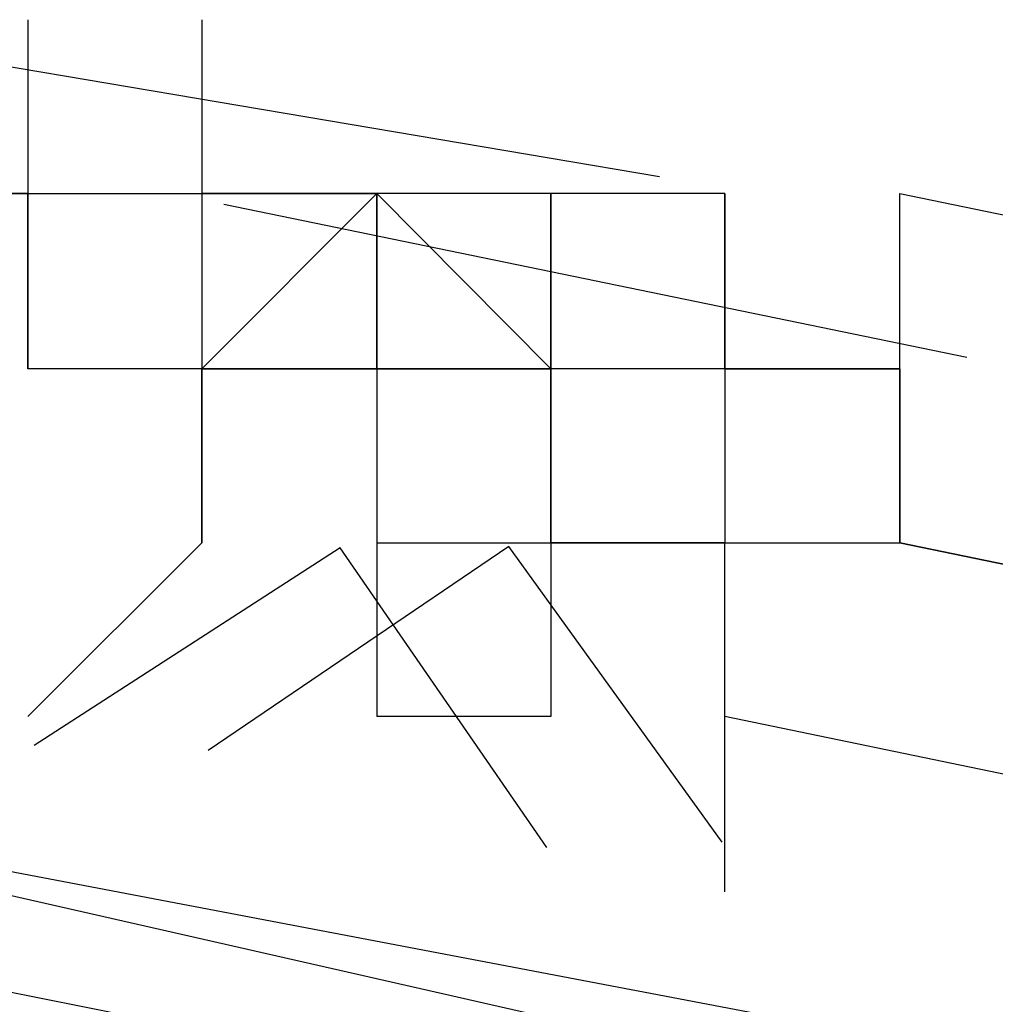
# Model space of a CAD drawing. Header units: feet. Extents: x -79 to 198, y -22 to 181.
# Tile 778 of 982: x 107.6394 to 107.714, y 152.1958 to 152.2711. Entities that reach past the tile are written whole.
import ezdxf

# ---------------------------------------------------------------- set-up
doc = ezdxf.new("R2010")
doc.units = ezdxf.units.FT
doc.layers.add('A-LINEA', color=7, linetype='CONTINUOUS')

msp = doc.modelspace()

# ---------------------------------------------------------------- linework, layer by layer
at = {"layer": 'A-LINEA'}
for p, q in [((107.64, 152.2711), (107.64, 152.2711)), ((107.64, 152.2711), (107.64, 152.2711)), ((107.64, 152.2711), (107.64, 152.2711)), ((107.64, 152.2711), (107.64, 152.2711)), ((107.64, 152.2711), (107.64, 152.2711)), ((107.64, 152.2711), (107.64, 152.2711)), ((107.64, 152.2711), (107.64, 152.2711)), ((107.64, 152.2711), (107.64, 152.2711)), ((107.64, 152.2711), (107.64, 152.2578)), ((107.64, 152.2711), (107.64, 152.2711)), ((107.64, 152.2711), (107.64, 152.2711)), ((107.64, 152.2711), (107.64, 152.2711)), ((107.64, 152.2711), (107.64, 152.2711)), ((107.64, 152.2711), (107.64, 152.2711)), ((107.64, 152.2711), (107.64, 152.2711)), ((107.64, 152.2711), (107.64, 152.2711)), ((107.64, 152.2711), (107.64, 152.2711)), ((107.64, 152.2711), (107.64, 152.2711)), ((107.64, 152.2711), (107.64, 152.2711)), ((107.64, 152.2711), (107.64, 152.2578)), ((107.64, 152.2711), (107.64, 152.2711)), ((107.64, 152.2711), (107.64, 152.2711)), ((107.6533, 152.2711), (107.6533, 152.2578)), ((107.6533, 152.2711), (107.6533, 152.2578)), ((107.6533, 152.2711), (107.6533, 152.2578)), ((107.6533, 152.2711), (107.6533, 152.2578)), ((107.6311, 152.2688), (107.6883, 152.2591)), ((107.6311, 152.2688), (107.6883, 152.2591)), ((107.64, 152.2578), (107.6267, 152.2578)), ((107.64, 152.2578), (107.6267, 152.2578)), ((107.64, 152.2578), (107.6267, 152.2578)), ((107.64, 152.2578), (107.6267, 152.2578)), ((107.64, 152.2578), (107.64, 152.2578)), ((107.64, 152.2578), (107.64, 152.2578)), ((107.64, 152.2578), (107.64, 152.2578)), ((107.64, 152.2578), (107.6533, 152.2578)), ((107.64, 152.2578), (107.64, 152.2578)), ((107.64, 152.2578), (107.64, 152.2578)), ((107.64, 152.2578), (107.64, 152.2578)), ((107.64, 152.2578), (107.6533, 152.2578)), ((107.64, 152.2578), (107.64, 152.2578)), ((107.64, 152.2578), (107.64, 152.2578)), ((107.64, 152.2444), (107.64, 152.2578)), ((107.64, 152.2578), (107.64, 152.2578)), ((107.64, 152.2578), (107.64, 152.2578)), ((107.64, 152.2578), (107.64, 152.2578)), ((107.64, 152.2578), (107.64, 152.2578)), ((107.64, 152.2578), (107.64, 152.2578)), ((107.64, 152.2578), (107.64, 152.2578)), ((107.64, 152.2578), (107.64, 152.2578)), ((107.64, 152.2578), (107.64, 152.2578)), ((107.64, 152.2578), (107.64, 152.2578)), ((107.64, 152.2578), (107.64, 152.2578)), ((107.64, 152.2578), (107.64, 152.2578)), ((107.64, 152.2578), (107.64, 152.2578)), ((107.64, 152.2578), (107.64, 152.2578)), ((107.64, 152.2578), (107.64, 152.2578)), ((107.64, 152.2578), (107.64, 152.2578)), ((107.64, 152.2578), (107.64, 152.2578)), ((107.64, 152.2578), (107.64, 152.2578)), ((107.64, 152.2578), (107.64, 152.2578)), ((107.64, 152.2578), (107.64, 152.2578)), ((107.64, 152.2578), (107.64, 152.2578)), ((107.64, 152.2578), (107.64, 152.2578)), ((107.64, 152.2578), (107.64, 152.2578)), ((107.64, 152.2578), (107.64, 152.2578)), ((107.64, 152.2578), (107.64, 152.2578)), ((107.64, 152.2578), (107.64, 152.2578)), ((107.64, 152.2578), (107.6533, 152.2578)), ((107.64, 152.2578), (107.64, 152.2578)), ((107.64, 152.2578), (107.64, 152.2578)), ((107.64, 152.2578), (107.64, 152.2578)), ((107.64, 152.2578), (107.6533, 152.2578)), ((107.64, 152.2578), (107.64, 152.2578)), ((107.64, 152.2578), (107.64, 152.2578)), ((107.64, 152.2444), (107.64, 152.2578)), ((107.64, 152.2578), (107.64, 152.2578)), ((107.64, 152.2578), (107.64, 152.2578)), ((107.64, 152.2578), (107.64, 152.2578)), ((107.64, 152.2578), (107.64, 152.2578)), ((107.64, 152.2578), (107.64, 152.2578)), ((107.64, 152.2578), (107.64, 152.2578)), ((107.64, 152.2578), (107.64, 152.2578)), ((107.64, 152.2578), (107.64, 152.2578)), ((107.64, 152.2578), (107.64, 152.2578)), ((107.64, 152.2578), (107.64, 152.2578)), ((107.64, 152.2578), (107.64, 152.2578)), ((107.64, 152.2578), (107.64, 152.2578)), ((107.64, 152.2578), (107.64, 152.2578)), ((107.64, 152.2578), (107.64, 152.2578)), ((107.64, 152.2578), (107.64, 152.2578)), ((107.64, 152.2578), (107.64, 152.2578)), ((107.64, 152.2578), (107.64, 152.2578)), ((107.64, 152.2578), (107.64, 152.2578)), ((107.64, 152.2578), (107.64, 152.2578)), ((107.64, 152.2578), (107.64, 152.2578)), ((107.64, 152.2578), (107.64, 152.2578)), ((107.64, 152.2578), (107.64, 152.2578)), ((107.6533, 152.2578), (107.6533, 152.2578)), ((107.6533, 152.2578), (107.6533, 152.2578)), ((107.6533, 152.2578), (107.6533, 152.2578)), ((107.6533, 152.2578), (107.6533, 152.2578)), ((107.6533, 152.2578), (107.6533, 152.2578)), ((107.6533, 152.2578), (107.6533, 152.2578)), ((107.6533, 152.2578), (107.6533, 152.2578)), ((107.6533, 152.2578), (107.6533, 152.2578)), ((107.6533, 152.2578), (107.6533, 152.2578)), ((107.6533, 152.2578), (107.6533, 152.2578)), ((107.6533, 152.2578), (107.6533, 152.2578)), ((107.6533, 152.2578), (107.6533, 152.2578)), ((107.6533, 152.2578), (107.6533, 152.2578)), ((107.6667, 152.2578), (107.6533, 152.2578)), ((107.6533, 152.2578), (107.6533, 152.2578)), ((107.6533, 152.2578), (107.6533, 152.2578)), ((107.6533, 152.2578), (107.6533, 152.2578)), ((107.6533, 152.2578), (107.6533, 152.2578)), ((107.6533, 152.2578), (107.6533, 152.2578)), ((107.6533, 152.2578), (107.6533, 152.2578)), ((107.6533, 152.2578), (107.6533, 152.2578)), ((107.6533, 152.2578), (107.6667, 152.2578)), ((107.6533, 152.2578), (107.6667, 152.2578)), ((107.6533, 152.2578), (107.6533, 152.2578)), ((107.6533, 152.2578), (107.6533, 152.2578)), ((107.6533, 152.2578), (107.6533, 152.2578)), ((107.6533, 152.2578), (107.6533, 152.2578)), ((107.6533, 152.2578), (107.6667, 152.2578)), ((107.6533, 152.2578), (107.6533, 152.2578)), ((107.6533, 152.2578), (107.6533, 152.2578)), ((107.6533, 152.2578), (107.6533, 152.2578)), ((107.6533, 152.2578), (107.6533, 152.2578)), ((107.6533, 152.2578), (107.6533, 152.2578)), ((107.6533, 152.2578), (107.6533, 152.2578)), ((107.6533, 152.2578), (107.6533, 152.2578)), ((107.6533, 152.2578), (107.6533, 152.2578)), ((107.6533, 152.2578), (107.6533, 152.2578)), ((107.6533, 152.2578), (107.6533, 152.2578)), ((107.6533, 152.2578), (107.6533, 152.2578)), ((107.6533, 152.2578), (107.6533, 152.2578)), ((107.6533, 152.2578), (107.6533, 152.2578)), ((107.6533, 152.2578), (107.6533, 152.2578)), ((107.6533, 152.2578), (107.6533, 152.2578)), ((107.6533, 152.2578), (107.6533, 152.2444)), ((107.6533, 152.2578), (107.6533, 152.2578)), ((107.6533, 152.2578), (107.6533, 152.2578)), ((107.6533, 152.2578), (107.6533, 152.2578)), ((107.6533, 152.2578), (107.6533, 152.2444)), ((107.6533, 152.2578), (107.6533, 152.2578)), ((107.6533, 152.2578), (107.6533, 152.2578)), ((107.6533, 152.2578), (107.6533, 152.2578)), ((107.6533, 152.2578), (107.6533, 152.2578)), ((107.6533, 152.2578), (107.6533, 152.2578)), ((107.6533, 152.2578), (107.6533, 152.2578)), ((107.6533, 152.2578), (107.6533, 152.2578)), ((107.6533, 152.2578), (107.6533, 152.2578)), ((107.6533, 152.2578), (107.6533, 152.2578)), ((107.6533, 152.2578), (107.6533, 152.2578)), ((107.6533, 152.2578), (107.6533, 152.2578)), ((107.6533, 152.2578), (107.6533, 152.2578)), ((107.6533, 152.2578), (107.6533, 152.2578)), ((107.6533, 152.2578), (107.6533, 152.2578)), ((107.6533, 152.2578), (107.6533, 152.2578)), ((107.6533, 152.2578), (107.6533, 152.2578)), ((107.6533, 152.2578), (107.6533, 152.2578)), ((107.6533, 152.2578), (107.6533, 152.2578)), ((107.6533, 152.2578), (107.6533, 152.2578)), ((107.6533, 152.2578), (107.6533, 152.2578)), ((107.6533, 152.2578), (107.6533, 152.2578)), ((107.6667, 152.2578), (107.6533, 152.2578)), ((107.6533, 152.2578), (107.6533, 152.2578)), ((107.6533, 152.2578), (107.6533, 152.2578)), ((107.6533, 152.2578), (107.6533, 152.2578)), ((107.6533, 152.2578), (107.6533, 152.2578)), ((107.6533, 152.2578), (107.6533, 152.2578)), ((107.6533, 152.2578), (107.6533, 152.2578)), ((107.6533, 152.2578), (107.6533, 152.2578)), ((107.6533, 152.2578), (107.6667, 152.2578)), ((107.6533, 152.2578), (107.6667, 152.2578)), ((107.6533, 152.2578), (107.6533, 152.2578)), ((107.6533, 152.2578), (107.6533, 152.2578)), ((107.6533, 152.2578), (107.6533, 152.2578)), ((107.6533, 152.2578), (107.6533, 152.2578)), ((107.6533, 152.2578), (107.6667, 152.2578)), ((107.6533, 152.2578), (107.6533, 152.2578)), ((107.6533, 152.2578), (107.6533, 152.2578)), ((107.6533, 152.2578), (107.6533, 152.2578)), ((107.6533, 152.2578), (107.6533, 152.2578)), ((107.6533, 152.2578), (107.6533, 152.2578)), ((107.6533, 152.2578), (107.6533, 152.2578)), ((107.6533, 152.2578), (107.6533, 152.2578)), ((107.6533, 152.2578), (107.6533, 152.2578)), ((107.6533, 152.2578), (107.6533, 152.2578)), ((107.6533, 152.2578), (107.6533, 152.2578)), ((107.6533, 152.2578), (107.6533, 152.2578)), ((107.6533, 152.2578), (107.6533, 152.2578)), ((107.6533, 152.2578), (107.6533, 152.2578)), ((107.6533, 152.2578), (107.6533, 152.2578)), ((107.6533, 152.2578), (107.6533, 152.2578)), ((107.6533, 152.2578), (107.6533, 152.2444)), ((107.6533, 152.2578), (107.6533, 152.2578)), ((107.6533, 152.2578), (107.6533, 152.2578)), ((107.6533, 152.2578), (107.6533, 152.2578)), ((107.6533, 152.2578), (107.6533, 152.2444)), ((107.6533, 152.2578), (107.6533, 152.2578)), ((107.6533, 152.2578), (107.6533, 152.2578)), ((107.6533, 152.2578), (107.6533, 152.2578)), ((107.6533, 152.2578), (107.6533, 152.2578)), ((107.6533, 152.2578), (107.6533, 152.2578)), ((107.6533, 152.2578), (107.6533, 152.2578)), ((107.6533, 152.2578), (107.6533, 152.2578)), ((107.6533, 152.2578), (107.6533, 152.2578)), ((107.6667, 152.2578), (107.6667, 152.2578)), ((107.6667, 152.2578), (107.6667, 152.2578)), ((107.6667, 152.2578), (107.6667, 152.2578)), ((107.6667, 152.2578), (107.6667, 152.2578)), ((107.6667, 152.2444), (107.6667, 152.2578)), ((107.6667, 152.2578), (107.6667, 152.2578)), ((107.6667, 152.2578), (107.6667, 152.2578)), ((107.6667, 152.2578), (107.6667, 152.2578)), ((107.6667, 152.2578), (107.6667, 152.2444)), ((107.6667, 152.2578), (107.6667, 152.2578)), ((107.6667, 152.2578), (107.6667, 152.2578)), ((107.6667, 152.2578), (107.6667, 152.2444)), ((107.6667, 152.2578), (107.6667, 152.2578)), ((107.6667, 152.2578), (107.6667, 152.2578)), ((107.6667, 152.2578), (107.6667, 152.2578)), ((107.6667, 152.2578), (107.6667, 152.2578)), ((107.6667, 152.2578), (107.6667, 152.2578)), ((107.6667, 152.2578), (107.6667, 152.2578)), ((107.6667, 152.2578), (107.6667, 152.2578)), ((107.6667, 152.2578), (107.6667, 152.2578)), ((107.6667, 152.2578), (107.6667, 152.2578)), ((107.6667, 152.2578), (107.6667, 152.2578)), ((107.6667, 152.2578), (107.6667, 152.2578)), ((107.6667, 152.2578), (107.6667, 152.2444)), ((107.6667, 152.2578), (107.6667, 152.2578)), ((107.68, 152.2578), (107.6667, 152.2578)), ((107.6667, 152.2578), (107.6667, 152.2578)), ((107.6667, 152.2578), (107.6667, 152.2578)), ((107.6667, 152.2578), (107.6667, 152.2578)), ((107.6667, 152.2578), (107.6667, 152.2578)), ((107.6667, 152.2444), (107.6667, 152.2578)), ((107.6667, 152.2578), (107.6667, 152.2578)), ((107.6667, 152.2578), (107.6667, 152.2578)), ((107.6667, 152.2578), (107.6667, 152.2578)), ((107.6667, 152.2578), (107.6667, 152.2444)), ((107.6667, 152.2578), (107.6667, 152.2578)), ((107.6667, 152.2578), (107.6667, 152.2578)), ((107.6667, 152.2578), (107.6667, 152.2444)), ((107.6667, 152.2578), (107.6667, 152.2578)), ((107.6667, 152.2578), (107.6667, 152.2578)), ((107.6667, 152.2578), (107.6667, 152.2578)), ((107.6667, 152.2578), (107.6667, 152.2578)), ((107.6667, 152.2578), (107.6667, 152.2578)), ((107.6667, 152.2578), (107.6667, 152.2578)), ((107.6667, 152.2578), (107.6667, 152.2578)), ((107.6667, 152.2578), (107.6667, 152.2578)), ((107.6667, 152.2578), (107.6667, 152.2578)), ((107.6667, 152.2578), (107.6667, 152.2578)), ((107.6667, 152.2578), (107.6667, 152.2578)), ((107.6667, 152.2578), (107.6667, 152.2444)), ((107.6667, 152.2578), (107.6667, 152.2578)), ((107.68, 152.2578), (107.6667, 152.2578)), ((107.68, 152.2578), (107.68, 152.2578)), ((107.6933, 152.2578), (107.68, 152.2578)), ((107.68, 152.2578), (107.68, 152.2578)), ((107.68, 152.2578), (107.68, 152.2578)), ((107.68, 152.2578), (107.68, 152.2578)), ((107.68, 152.2578), (107.68, 152.2578)), ((107.68, 152.2578), (107.68, 152.2578)), ((107.68, 152.2578), (107.68, 152.2578)), ((107.68, 152.2578), (107.68, 152.2578)), ((107.68, 152.2578), (107.68, 152.2578)), ((107.68, 152.2578), (107.68, 152.2578)), ((107.68, 152.2578), (107.68, 152.2578)), ((107.68, 152.2578), (107.68, 152.2578)), ((107.68, 152.2578), (107.68, 152.2578)), ((107.68, 152.2578), (107.68, 152.2578)), ((107.68, 152.2578), (107.68, 152.2578)), ((107.68, 152.2578), (107.68, 152.2444)), ((107.68, 152.2578), (107.68, 152.2444)), ((107.68, 152.2578), (107.68, 152.2578)), ((107.68, 152.2578), (107.68, 152.2578)), ((107.68, 152.2578), (107.68, 152.2578)), ((107.68, 152.2578), (107.68, 152.2578)), ((107.68, 152.2578), (107.68, 152.2578)), ((107.68, 152.2578), (107.68, 152.2578)), ((107.68, 152.2578), (107.68, 152.2578)), ((107.68, 152.2444), (107.68, 152.2578)), ((107.68, 152.2578), (107.68, 152.2578)), ((107.68, 152.2578), (107.68, 152.2578)), ((107.68, 152.2578), (107.68, 152.2578)), ((107.68, 152.2578), (107.68, 152.2578)), ((107.68, 152.2578), (107.68, 152.2578)), ((107.68, 152.2578), (107.68, 152.2578)), ((107.68, 152.2578), (107.68, 152.2578)), ((107.68, 152.2578), (107.68, 152.2578)), ((107.68, 152.2578), (107.68, 152.2578)), ((107.68, 152.2578), (107.68, 152.2578)), ((107.68, 152.2578), (107.68, 152.2578)), ((107.68, 152.2578), (107.68, 152.2578)), ((107.68, 152.2578), (107.68, 152.2578)), ((107.68, 152.2578), (107.68, 152.2578)), ((107.68, 152.2578), (107.68, 152.2578)), ((107.6933, 152.2578), (107.68, 152.2578)), ((107.68, 152.2578), (107.68, 152.2578)), ((107.68, 152.2578), (107.68, 152.2578)), ((107.68, 152.2578), (107.68, 152.2578)), ((107.68, 152.2578), (107.68, 152.2578)), ((107.68, 152.2578), (107.68, 152.2578)), ((107.68, 152.2578), (107.68, 152.2578)), ((107.68, 152.2578), (107.68, 152.2578)), ((107.68, 152.2578), (107.68, 152.2578)), ((107.68, 152.2578), (107.68, 152.2578)), ((107.68, 152.2578), (107.68, 152.2578)), ((107.68, 152.2578), (107.68, 152.2578)), ((107.68, 152.2578), (107.68, 152.2578)), ((107.68, 152.2578), (107.68, 152.2578)), ((107.68, 152.2578), (107.68, 152.2578)), ((107.68, 152.2578), (107.68, 152.2444)), ((107.68, 152.2578), (107.68, 152.2444)), ((107.68, 152.2578), (107.68, 152.2578)), ((107.68, 152.2578), (107.68, 152.2578)), ((107.68, 152.2578), (107.68, 152.2578)), ((107.68, 152.2578), (107.68, 152.2578)), ((107.68, 152.2578), (107.68, 152.2578)), ((107.68, 152.2578), (107.68, 152.2578)), ((107.68, 152.2578), (107.68, 152.2578)), ((107.68, 152.2444), (107.68, 152.2578)), ((107.68, 152.2578), (107.68, 152.2578)), ((107.68, 152.2578), (107.68, 152.2578)), ((107.68, 152.2578), (107.68, 152.2578)), ((107.68, 152.2578), (107.68, 152.2578)), ((107.68, 152.2578), (107.68, 152.2578)), ((107.68, 152.2578), (107.68, 152.2578)), ((107.68, 152.2578), (107.68, 152.2578)), ((107.68, 152.2578), (107.68, 152.2578)), ((107.68, 152.2578), (107.68, 152.2578)), ((107.68, 152.2578), (107.68, 152.2578)), ((107.68, 152.2578), (107.68, 152.2578)), ((107.68, 152.2578), (107.68, 152.2578)), ((107.68, 152.2578), (107.68, 152.2578)), ((107.68, 152.2578), (107.68, 152.2578)), ((107.6933, 152.2578), (107.6933, 152.2578)), ((107.6933, 152.2578), (107.6933, 152.2578)), ((107.6933, 152.2578), (107.6933, 152.2578)), ((107.6933, 152.2578), (107.6933, 152.2578)), ((107.6933, 152.2578), (107.6933, 152.2578)), ((107.6933, 152.2578), (107.6933, 152.2578)), ((107.6933, 152.2578), (107.6933, 152.2578)), ((107.6933, 152.2444), (107.6933, 152.2578)), ((107.6933, 152.2578), (107.6933, 152.2578)), ((107.6933, 152.2578), (107.6933, 152.2578)), ((107.6933, 152.2578), (107.6933, 152.2578)), ((107.6933, 152.2578), (107.6933, 152.2444)), ((107.6933, 152.2578), (107.6933, 152.2444)), ((107.6933, 152.2578), (107.6933, 152.2578)), ((107.6933, 152.2578), (107.6933, 152.2578)), ((107.6933, 152.2578), (107.6933, 152.2578)), ((107.6933, 152.2578), (107.6933, 152.2578)), ((107.6933, 152.2578), (107.6933, 152.2578)), ((107.6933, 152.2578), (107.6933, 152.2578)), ((107.6933, 152.2578), (107.6933, 152.2578)), ((107.6933, 152.2578), (107.6933, 152.2578)), ((107.6933, 152.2578), (107.6933, 152.2578)), ((107.6933, 152.2578), (107.6933, 152.2578)), ((107.6933, 152.2578), (107.6933, 152.2578)), ((107.6933, 152.2578), (107.6933, 152.2578)), ((107.6933, 152.2578), (107.6933, 152.2578)), ((107.6933, 152.2578), (107.6933, 152.2578)), ((107.6933, 152.2444), (107.6933, 152.2578)), ((107.6933, 152.2578), (107.6933, 152.2578)), ((107.6933, 152.2578), (107.6933, 152.2578)), ((107.6933, 152.2578), (107.6933, 152.2578)), ((107.6933, 152.2578), (107.6933, 152.2444)), ((107.6933, 152.2578), (107.6933, 152.2444)), ((107.6933, 152.2578), (107.6933, 152.2578)), ((107.6933, 152.2578), (107.6933, 152.2578)), ((107.6933, 152.2578), (107.6933, 152.2578)), ((107.6933, 152.2578), (107.6933, 152.2578)), ((107.6933, 152.2578), (107.6933, 152.2578)), ((107.6933, 152.2578), (107.6933, 152.2578)), ((107.6933, 152.2578), (107.6933, 152.2578)), ((107.7067, 152.2578), (107.7067, 152.2578)), ((107.7067, 152.2578), (107.7067, 152.2578)), ((107.7067, 152.2578), (107.7067, 152.2578)), ((107.7067, 152.2578), (107.7067, 152.2578)), ((107.7067, 152.2578), (107.7067, 152.2578)), ((107.7067, 152.2578), (107.7067, 152.2578)), ((107.655, 152.257), (107.7118, 152.2453)), ((107.655, 152.257), (107.7118, 152.2453)), ((107.64, 152.2444), (107.64, 152.2444)), ((107.64, 152.2444), (107.64, 152.2444)), ((107.64, 152.2444), (107.64, 152.2444)), ((107.64, 152.2444), (107.64, 152.2444)), ((107.64, 152.2444), (107.64, 152.2444)), ((107.64, 152.2444), (107.64, 152.2444)), ((107.64, 152.2444), (107.64, 152.2444)), ((107.64, 152.2444), (107.64, 152.2444)), ((107.64, 152.2444), (107.64, 152.2444)), ((107.64, 152.2444), (107.64, 152.2444)), ((107.64, 152.2444), (107.64, 152.2444)), ((107.64, 152.2444), (107.64, 152.2444)), ((107.64, 152.2444), (107.64, 152.2444)), ((107.64, 152.2444), (107.64, 152.2444)), ((107.64, 152.2444), (107.64, 152.2444)), ((107.64, 152.2444), (107.64, 152.2444)), ((107.64, 152.2444), (107.64, 152.2444)), ((107.64, 152.2444), (107.64, 152.2444)), ((107.64, 152.2444), (107.64, 152.2444)), ((107.64, 152.2444), (107.64, 152.2444)), ((107.64, 152.2444), (107.64, 152.2444)), ((107.64, 152.2444), (107.64, 152.2444)), ((107.64, 152.2444), (107.64, 152.2444)), ((107.64, 152.2444), (107.64, 152.2444)), ((107.64, 152.2444), (107.64, 152.2444)), ((107.64, 152.2444), (107.64, 152.2444)), ((107.64, 152.2444), (107.64, 152.2444)), ((107.6533, 152.2444), (107.64, 152.2444)), ((107.64, 152.2444), (107.64, 152.2444)), ((107.6533, 152.2444), (107.64, 152.2444)), ((107.64, 152.2444), (107.64, 152.2444)), ((107.64, 152.2444), (107.64, 152.2444)), ((107.64, 152.2444), (107.64, 152.2444)), ((107.64, 152.2444), (107.64, 152.2444)), ((107.64, 152.2444), (107.64, 152.2444)), ((107.64, 152.2444), (107.64, 152.2444)), ((107.64, 152.2444), (107.64, 152.2444)), ((107.64, 152.2444), (107.64, 152.2444)), ((107.64, 152.2444), (107.64, 152.2444)), ((107.64, 152.2444), (107.64, 152.2444)), ((107.64, 152.2444), (107.64, 152.2444)), ((107.64, 152.2444), (107.64, 152.2444)), ((107.64, 152.2444), (107.64, 152.2444)), ((107.64, 152.2444), (107.64, 152.2444)), ((107.64, 152.2444), (107.64, 152.2444)), ((107.64, 152.2444), (107.64, 152.2444)), ((107.64, 152.2444), (107.64, 152.2444)), ((107.64, 152.2444), (107.64, 152.2444)), ((107.64, 152.2444), (107.64, 152.2444)), ((107.64, 152.2444), (107.64, 152.2444)), ((107.64, 152.2444), (107.64, 152.2444)), ((107.64, 152.2444), (107.64, 152.2444)), ((107.64, 152.2444), (107.64, 152.2444)), ((107.64, 152.2444), (107.64, 152.2444)), ((107.64, 152.2444), (107.64, 152.2444)), ((107.64, 152.2444), (107.64, 152.2444)), ((107.64, 152.2444), (107.64, 152.2444)), ((107.64, 152.2444), (107.64, 152.2444)), ((107.64, 152.2444), (107.64, 152.2444)), ((107.6533, 152.2444), (107.64, 152.2444)), ((107.64, 152.2444), (107.64, 152.2444)), ((107.6533, 152.2444), (107.64, 152.2444)), ((107.64, 152.2444), (107.64, 152.2444)), ((107.64, 152.2444), (107.64, 152.2444)), ((107.6533, 152.2444), (107.6533, 152.2444)), ((107.6667, 152.2444), (107.6533, 152.2444)), ((107.6533, 152.2444), (107.6533, 152.2444)), ((107.6533, 152.2444), (107.6533, 152.2444)), ((107.6533, 152.2444), (107.6533, 152.2444)), ((107.6533, 152.2444), (107.6533, 152.2444)), ((107.6533, 152.2444), (107.6533, 152.2444)), ((107.6533, 152.2444), (107.6533, 152.2444)), ((107.6533, 152.2444), (107.6533, 152.2444)), ((107.6533, 152.2444), (107.6533, 152.2444)), ((107.6533, 152.2444), (107.6533, 152.2444)), ((107.6533, 152.2444), (107.6533, 152.2444)), ((107.6533, 152.2444), (107.6533, 152.2444)), ((107.6533, 152.2444), (107.6533, 152.2311)), ((107.6533, 152.2444), (107.6533, 152.2444)), ((107.6533, 152.2444), (107.6533, 152.2444)), ((107.6533, 152.2444), (107.6667, 152.2444)), ((107.6533, 152.2444), (107.6667, 152.2444)), ((107.6533, 152.2444), (107.6533, 152.2444)), ((107.6533, 152.2444), (107.6533, 152.2444)), ((107.6533, 152.2444), (107.6533, 152.2444)), ((107.6533, 152.2444), (107.6667, 152.2444)), ((107.6533, 152.2444), (107.6533, 152.2444)), ((107.6533, 152.2444), (107.6533, 152.2444)), ((107.6533, 152.2444), (107.6533, 152.2444)), ((107.6533, 152.2444), (107.6533, 152.2444)), ((107.6533, 152.2444), (107.6533, 152.2444)), ((107.6533, 152.2444), (107.6533, 152.2444)), ((107.6533, 152.2444), (107.6533, 152.2444)), ((107.6533, 152.2444), (107.6533, 152.2444)), ((107.6533, 152.2444), (107.6533, 152.2444)), ((107.6533, 152.2444), (107.6667, 152.2444)), ((107.6533, 152.2444), (107.6667, 152.2444)), ((107.6533, 152.2444), (107.6533, 152.2444)), ((107.6533, 152.2444), (107.6667, 152.2444)), ((107.6533, 152.2444), (107.6667, 152.2444)), ((107.6533, 152.2444), (107.6533, 152.2444)), ((107.6533, 152.2444), (107.6533, 152.2444)), ((107.6533, 152.2444), (107.6533, 152.2444)), ((107.6533, 152.2444), (107.6533, 152.2444)), ((107.6533, 152.2444), (107.6533, 152.2444)), ((107.6533, 152.2444), (107.6533, 152.2444)), ((107.6533, 152.2444), (107.6667, 152.2444)), ((107.6667, 152.2444), (107.6533, 152.2444)), ((107.6533, 152.2444), (107.6533, 152.2444)), ((107.6533, 152.2444), (107.6533, 152.2444)), ((107.6533, 152.2444), (107.6533, 152.2444)), ((107.6667, 152.2444), (107.6533, 152.2444)), ((107.6533, 152.2444), (107.6533, 152.2444)), ((107.6533, 152.2444), (107.6533, 152.2444)), ((107.6533, 152.2444), (107.6533, 152.2444)), ((107.6533, 152.2444), (107.6533, 152.2444)), ((107.6533, 152.2444), (107.6533, 152.2444)), ((107.6533, 152.2444), (107.6533, 152.2444)), ((107.6533, 152.2444), (107.6533, 152.2444)), ((107.6533, 152.2444), (107.6533, 152.2444)), ((107.6533, 152.2444), (107.6533, 152.2444)), ((107.6533, 152.2444), (107.6533, 152.2444)), ((107.6533, 152.2444), (107.6533, 152.2444)), ((107.6533, 152.2444), (107.6533, 152.2311)), ((107.6533, 152.2444), (107.6533, 152.2444)), ((107.6533, 152.2444), (107.6533, 152.2444)), ((107.6533, 152.2444), (107.6667, 152.2444)), ((107.6533, 152.2444), (107.6667, 152.2444)), ((107.6533, 152.2444), (107.6533, 152.2444)), ((107.6533, 152.2444), (107.6533, 152.2444)), ((107.6533, 152.2444), (107.6533, 152.2444)), ((107.6533, 152.2444), (107.6667, 152.2444)), ((107.6533, 152.2444), (107.6533, 152.2444)), ((107.6533, 152.2444), (107.6533, 152.2444)), ((107.6533, 152.2444), (107.6533, 152.2444)), ((107.6533, 152.2444), (107.6533, 152.2444)), ((107.6533, 152.2444), (107.6533, 152.2444)), ((107.6533, 152.2444), (107.6533, 152.2444)), ((107.6533, 152.2444), (107.6533, 152.2444)), ((107.6533, 152.2444), (107.6533, 152.2444)), ((107.6533, 152.2444), (107.6533, 152.2444)), ((107.6533, 152.2444), (107.6667, 152.2444)), ((107.6533, 152.2444), (107.6667, 152.2444)), ((107.6533, 152.2444), (107.6533, 152.2444)), ((107.6533, 152.2444), (107.6667, 152.2444)), ((107.6533, 152.2444), (107.6667, 152.2444)), ((107.6533, 152.2444), (107.6533, 152.2444)), ((107.6533, 152.2444), (107.6533, 152.2444)), ((107.6533, 152.2444), (107.6533, 152.2444)), ((107.6533, 152.2444), (107.6533, 152.2444)), ((107.6533, 152.2444), (107.6533, 152.2444)), ((107.6533, 152.2444), (107.6533, 152.2444)), ((107.6533, 152.2444), (107.6667, 152.2444)), ((107.6667, 152.2444), (107.6533, 152.2444)), ((107.6533, 152.2444), (107.6533, 152.2444)), ((107.6533, 152.2444), (107.6533, 152.2444)), ((107.6667, 152.2444), (107.6667, 152.2444)), ((107.6667, 152.2444), (107.6667, 152.2444)), ((107.6667, 152.2444), (107.6667, 152.2444)), ((107.6667, 152.2444), (107.6667, 152.2444)), ((107.6667, 152.2444), (107.6667, 152.2444)), ((107.6667, 152.2444), (107.6667, 152.2444)), ((107.6667, 152.2444), (107.6667, 152.2444)), ((107.68, 152.2444), (107.6667, 152.2444)), ((107.6667, 152.2444), (107.6667, 152.2444)), ((107.6667, 152.2444), (107.6667, 152.2444)), ((107.6667, 152.2444), (107.6667, 152.2444)), ((107.6667, 152.2444), (107.6667, 152.2444)), ((107.6667, 152.2444), (107.6667, 152.2444)), ((107.6667, 152.2444), (107.6667, 152.2444)), ((107.6667, 152.2444), (107.6667, 152.2444)), ((107.6667, 152.2444), (107.6667, 152.2444)), ((107.6667, 152.2444), (107.6667, 152.2444)), ((107.6667, 152.2444), (107.6667, 152.2444)), ((107.6667, 152.2444), (107.6667, 152.2444)), ((107.6667, 152.2444), (107.6667, 152.2444)), ((107.6667, 152.2444), (107.6667, 152.2444)), ((107.6667, 152.2444), (107.6667, 152.2444)), ((107.6667, 152.2444), (107.6667, 152.2444)), ((107.6667, 152.2444), (107.6667, 152.2444)), ((107.6667, 152.2444), (107.6667, 152.2444)), ((107.6667, 152.2444), (107.6667, 152.2444)), ((107.6667, 152.2444), (107.6667, 152.2444)), ((107.6667, 152.2444), (107.6667, 152.2444)), ((107.6667, 152.2444), (107.6667, 152.2444)), ((107.6667, 152.2444), (107.6667, 152.2444)), ((107.6667, 152.2444), (107.6667, 152.2444)), ((107.6667, 152.2444), (107.6667, 152.2444)), ((107.6667, 152.2444), (107.6667, 152.2444)), ((107.6667, 152.2444), (107.6667, 152.2444)), ((107.6667, 152.2444), (107.6667, 152.2444)), ((107.6667, 152.2444), (107.6667, 152.2444)), ((107.6667, 152.2444), (107.6667, 152.2444)), ((107.6667, 152.2444), (107.6667, 152.2444)), ((107.6667, 152.2444), (107.6667, 152.2444)), ((107.6667, 152.2444), (107.6667, 152.2444)), ((107.6667, 152.2444), (107.6667, 152.2444)), ((107.6667, 152.2444), (107.68, 152.2444)), ((107.6667, 152.2444), (107.6667, 152.2444)), ((107.6667, 152.2444), (107.6667, 152.2444)), ((107.6667, 152.2444), (107.6667, 152.2444)), ((107.6667, 152.2444), (107.6667, 152.2444)), ((107.6667, 152.2444), (107.6667, 152.2444)), ((107.6667, 152.2444), (107.6667, 152.2444)), ((107.6667, 152.2444), (107.6667, 152.2444)), ((107.6667, 152.2444), (107.6667, 152.2444)), ((107.6667, 152.2444), (107.6667, 152.2444)), ((107.6667, 152.2444), (107.6667, 152.2444)), ((107.6667, 152.2444), (107.6667, 152.2311)), ((107.6667, 152.2444), (107.6667, 152.2444)), ((107.6667, 152.2444), (107.6667, 152.2444)), ((107.6667, 152.2444), (107.6667, 152.2444)), ((107.6667, 152.2444), (107.6667, 152.2444)), ((107.6667, 152.2444), (107.6667, 152.2444)), ((107.6667, 152.2444), (107.6667, 152.2444)), ((107.6667, 152.2444), (107.6667, 152.2444)), ((107.6667, 152.2444), (107.6667, 152.2444)), ((107.6667, 152.2444), (107.6667, 152.2444)), ((107.6667, 152.2444), (107.6667, 152.2444)), ((107.6667, 152.2444), (107.6667, 152.2444)), ((107.6667, 152.2444), (107.6667, 152.2444)), ((107.6667, 152.2444), (107.6667, 152.2444)), ((107.6667, 152.2444), (107.6667, 152.2444)), ((107.6667, 152.2444), (107.6667, 152.2444)), ((107.6667, 152.2444), (107.6667, 152.2444)), ((107.68, 152.2444), (107.6667, 152.2444)), ((107.6667, 152.2444), (107.6667, 152.2444)), ((107.6667, 152.2444), (107.6667, 152.2444)), ((107.6667, 152.2444), (107.6667, 152.2444)), ((107.6667, 152.2444), (107.6667, 152.2444)), ((107.6667, 152.2444), (107.6667, 152.2444)), ((107.6667, 152.2444), (107.6667, 152.2444)), ((107.6667, 152.2444), (107.6667, 152.2444)), ((107.6667, 152.2444), (107.6667, 152.2444)), ((107.6667, 152.2444), (107.6667, 152.2444)), ((107.6667, 152.2444), (107.6667, 152.2444)), ((107.6667, 152.2444), (107.6667, 152.2444)), ((107.6667, 152.2444), (107.6667, 152.2444)), ((107.6667, 152.2444), (107.6667, 152.2444)), ((107.6667, 152.2444), (107.6667, 152.2444)), ((107.6667, 152.2444), (107.6667, 152.2444)), ((107.6667, 152.2444), (107.6667, 152.2444)), ((107.6667, 152.2444), (107.6667, 152.2444)), ((107.6667, 152.2444), (107.6667, 152.2444)), ((107.6667, 152.2444), (107.6667, 152.2444)), ((107.6667, 152.2444), (107.6667, 152.2444)), ((107.6667, 152.2444), (107.6667, 152.2444)), ((107.6667, 152.2444), (107.6667, 152.2444)), ((107.6667, 152.2444), (107.6667, 152.2444)), ((107.6667, 152.2444), (107.6667, 152.2444)), ((107.6667, 152.2444), (107.6667, 152.2444)), ((107.6667, 152.2444), (107.6667, 152.2444)), ((107.6667, 152.2444), (107.6667, 152.2444)), ((107.6667, 152.2444), (107.6667, 152.2444)), ((107.6667, 152.2444), (107.6667, 152.2444)), ((107.6667, 152.2444), (107.6667, 152.2444)), ((107.6667, 152.2444), (107.6667, 152.2444)), ((107.6667, 152.2444), (107.6667, 152.2444)), ((107.6667, 152.2444), (107.6667, 152.2444)), ((107.6667, 152.2444), (107.68, 152.2444)), ((107.6667, 152.2444), (107.6667, 152.2444)), ((107.6667, 152.2444), (107.6667, 152.2444)), ((107.6667, 152.2444), (107.6667, 152.2444)), ((107.6667, 152.2444), (107.6667, 152.2444)), ((107.6667, 152.2444), (107.6667, 152.2444)), ((107.6667, 152.2444), (107.6667, 152.2444)), ((107.6667, 152.2444), (107.6667, 152.2444)), ((107.6667, 152.2444), (107.6667, 152.2444)), ((107.6667, 152.2444), (107.6667, 152.2444)), ((107.6667, 152.2444), (107.6667, 152.2444)), ((107.6667, 152.2444), (107.6667, 152.2311)), ((107.6667, 152.2444), (107.6667, 152.2444)), ((107.6667, 152.2444), (107.6667, 152.2444)), ((107.6667, 152.2444), (107.6667, 152.2444)), ((107.6667, 152.2444), (107.6667, 152.2444)), ((107.6667, 152.2444), (107.6667, 152.2444)), ((107.6667, 152.2444), (107.6667, 152.2444)), ((107.6667, 152.2444), (107.6667, 152.2444)), ((107.6667, 152.2444), (107.6667, 152.2444)), ((107.6667, 152.2444), (107.6667, 152.2444)), ((107.68, 152.2444), (107.68, 152.2444)), ((107.68, 152.2311), (107.68, 152.2444)), ((107.68, 152.2444), (107.68, 152.2444)), ((107.68, 152.2444), (107.68, 152.2444)), ((107.68, 152.2444), (107.68, 152.2444)), ((107.68, 152.2444), (107.68, 152.2444)), ((107.68, 152.2444), (107.68, 152.2444)), ((107.68, 152.2444), (107.68, 152.2444)), ((107.68, 152.2444), (107.68, 152.2444)), ((107.68, 152.2444), (107.68, 152.2444)), ((107.68, 152.2444), (107.68, 152.2444)), ((107.68, 152.2444), (107.68, 152.2444)), ((107.68, 152.2444), (107.68, 152.2311)), ((107.68, 152.2444), (107.68, 152.2444)), ((107.68, 152.2444), (107.68, 152.2444)), ((107.68, 152.2444), (107.68, 152.2444)), ((107.68, 152.2444), (107.68, 152.2444)), ((107.68, 152.2444), (107.68, 152.2444)), ((107.68, 152.2444), (107.68, 152.2444)), ((107.68, 152.2444), (107.68, 152.2444)), ((107.68, 152.2444), (107.68, 152.2444)), ((107.68, 152.2444), (107.68, 152.2444)), ((107.68, 152.2444), (107.68, 152.2444)), ((107.68, 152.2444), (107.68, 152.2444)), ((107.68, 152.2444), (107.68, 152.2444)), ((107.68, 152.2444), (107.68, 152.2444)), ((107.68, 152.2444), (107.68, 152.2444)), ((107.68, 152.2311), (107.68, 152.2444)), ((107.68, 152.2444), (107.68, 152.2444)), ((107.68, 152.2444), (107.68, 152.2444)), ((107.68, 152.2444), (107.68, 152.2444)), ((107.68, 152.2444), (107.68, 152.2444)), ((107.68, 152.2444), (107.68, 152.2444)), ((107.68, 152.2444), (107.68, 152.2444)), ((107.68, 152.2444), (107.68, 152.2444)), ((107.68, 152.2444), (107.68, 152.2444)), ((107.68, 152.2444), (107.68, 152.2444)), ((107.68, 152.2444), (107.68, 152.2444)), ((107.68, 152.2444), (107.68, 152.2444)), ((107.68, 152.2444), (107.68, 152.2444)), ((107.68, 152.2311), (107.68, 152.2444)), ((107.68, 152.2444), (107.68, 152.2444)), ((107.68, 152.2444), (107.68, 152.2444)), ((107.68, 152.2444), (107.68, 152.2444)), ((107.68, 152.2444), (107.68, 152.2444)), ((107.68, 152.2444), (107.68, 152.2444)), ((107.68, 152.2444), (107.68, 152.2444)), ((107.68, 152.2444), (107.68, 152.2444)), ((107.68, 152.2444), (107.68, 152.2444)), ((107.68, 152.2444), (107.68, 152.2444)), ((107.68, 152.2444), (107.68, 152.2444)), ((107.68, 152.2444), (107.68, 152.2311)), ((107.68, 152.2444), (107.68, 152.2444)), ((107.68, 152.2444), (107.68, 152.2444)), ((107.68, 152.2444), (107.68, 152.2444)), ((107.68, 152.2444), (107.68, 152.2444)), ((107.68, 152.2444), (107.68, 152.2444)), ((107.68, 152.2444), (107.68, 152.2444)), ((107.68, 152.2444), (107.68, 152.2444)), ((107.68, 152.2444), (107.68, 152.2444)), ((107.68, 152.2444), (107.68, 152.2444)), ((107.68, 152.2444), (107.68, 152.2444)), ((107.68, 152.2444), (107.68, 152.2444)), ((107.68, 152.2444), (107.68, 152.2444)), ((107.68, 152.2444), (107.68, 152.2444)), ((107.68, 152.2444), (107.68, 152.2444)), ((107.68, 152.2311), (107.68, 152.2444)), ((107.68, 152.2444), (107.68, 152.2444)), ((107.68, 152.2444), (107.68, 152.2444)), ((107.68, 152.2444), (107.68, 152.2444)), ((107.68, 152.2444), (107.68, 152.2444)), ((107.68, 152.2444), (107.68, 152.2444)), ((107.68, 152.2444), (107.68, 152.2444)), ((107.68, 152.2444), (107.68, 152.2444)), ((107.68, 152.2444), (107.68, 152.2444)), ((107.68, 152.2444), (107.68, 152.2444)), ((107.68, 152.2444), (107.68, 152.2444)), ((107.68, 152.2444), (107.68, 152.2444)), ((107.6933, 152.2444), (107.6933, 152.2444)), ((107.6933, 152.2444), (107.6933, 152.2444)), ((107.6933, 152.2444), (107.6933, 152.2444)), ((107.6933, 152.2444), (107.6933, 152.2444)), ((107.6933, 152.2444), (107.6933, 152.2444)), ((107.6933, 152.2444), (107.6933, 152.2444)), ((107.6933, 152.2444), (107.6933, 152.2444)), ((107.6933, 152.2444), (107.6933, 152.2444)), ((107.6933, 152.2444), (107.6933, 152.2444)), ((107.6933, 152.2444), (107.6933, 152.2444)), ((107.6933, 152.2444), (107.6933, 152.2444)), ((107.6933, 152.2444), (107.6933, 152.2444)), ((107.6933, 152.2444), (107.6933, 152.2444)), ((107.6933, 152.2444), (107.6933, 152.2444)), ((107.6933, 152.2444), (107.6933, 152.2444)), ((107.7067, 152.2444), (107.6933, 152.2444)), ((107.6933, 152.2444), (107.6933, 152.2444)), ((107.6933, 152.2444), (107.6933, 152.2444)), ((107.6933, 152.2444), (107.6933, 152.2444)), ((107.6933, 152.2444), (107.6933, 152.2444)), ((107.6933, 152.2444), (107.6933, 152.2444)), ((107.6933, 152.2444), (107.6933, 152.2444)), ((107.6933, 152.2444), (107.6933, 152.2444)), ((107.6933, 152.2444), (107.6933, 152.2311)), ((107.6933, 152.2444), (107.6933, 152.2444)), ((107.6933, 152.2444), (107.6933, 152.2444)), ((107.6933, 152.2444), (107.7067, 152.2444)), ((107.6933, 152.2444), (107.6933, 152.2444)), ((107.6933, 152.2444), (107.6933, 152.2444)), ((107.6933, 152.2444), (107.7067, 152.2444)), ((107.6933, 152.2444), (107.7067, 152.2444)), ((107.6933, 152.2444), (107.6933, 152.2444)), ((107.6933, 152.2444), (107.6933, 152.2444)), ((107.6933, 152.2444), (107.6933, 152.2444)), ((107.6933, 152.2444), (107.6933, 152.2444)), ((107.6933, 152.2444), (107.6933, 152.2444)), ((107.6933, 152.2444), (107.6933, 152.2444)), ((107.6933, 152.2444), (107.6933, 152.2444)), ((107.6933, 152.2444), (107.6933, 152.2444)), ((107.6933, 152.2444), (107.6933, 152.2444)), ((107.6933, 152.2444), (107.6933, 152.2444)), ((107.6933, 152.2444), (107.6933, 152.2444)), ((107.6933, 152.2444), (107.6933, 152.2444)), ((107.6933, 152.2444), (107.6933, 152.2444)), ((107.6933, 152.2444), (107.6933, 152.2444)), ((107.6933, 152.2444), (107.6933, 152.2444)), ((107.7067, 152.2444), (107.6933, 152.2444)), ((107.6933, 152.2444), (107.6933, 152.2444)), ((107.6933, 152.2444), (107.6933, 152.2444)), ((107.6933, 152.2444), (107.6933, 152.2444)), ((107.6933, 152.2444), (107.6933, 152.2444)), ((107.6933, 152.2444), (107.6933, 152.2444)), ((107.6933, 152.2444), (107.6933, 152.2444)), ((107.6933, 152.2444), (107.6933, 152.2444)), ((107.6933, 152.2444), (107.6933, 152.2311)), ((107.6933, 152.2444), (107.6933, 152.2444)), ((107.6933, 152.2444), (107.6933, 152.2444)), ((107.6933, 152.2444), (107.7067, 152.2444)), ((107.6933, 152.2444), (107.6933, 152.2444)), ((107.6933, 152.2444), (107.6933, 152.2444)), ((107.6933, 152.2444), (107.7067, 152.2444)), ((107.6933, 152.2444), (107.7067, 152.2444)), ((107.7067, 152.2444), (107.7067, 152.2444)), ((107.7067, 152.2444), (107.7067, 152.2444)), ((107.7067, 152.2444), (107.7067, 152.2444)), ((107.7067, 152.2444), (107.7067, 152.2444)), ((107.7067, 152.2444), (107.7067, 152.2311)), ((107.7067, 152.2444), (107.7067, 152.2444)), ((107.7067, 152.2444), (107.7067, 152.2444)), ((107.7067, 152.2444), (107.7067, 152.2444)), ((107.7067, 152.2444), (107.7067, 152.2444)), ((107.7067, 152.2444), (107.7067, 152.2311)), ((107.6533, 152.2311), (107.6533, 152.2311)), ((107.6533, 152.2311), (107.6533, 152.2311)), ((107.6533, 152.2311), (107.6533, 152.2311)), ((107.6533, 152.2311), (107.6533, 152.2311)), ((107.6533, 152.2311), (107.6533, 152.2311)), ((107.6533, 152.2311), (107.6533, 152.2311)), ((107.6533, 152.2311), (107.6533, 152.2311)), ((107.6533, 152.2311), (107.6533, 152.2311)), ((107.6533, 152.2311), (107.6533, 152.2311)), ((107.6533, 152.2311), (107.6533, 152.2311)), ((107.6533, 152.2311), (107.6533, 152.2311)), ((107.6533, 152.2311), (107.6533, 152.2311)), ((107.6533, 152.2311), (107.6533, 152.2311)), ((107.6533, 152.2311), (107.6533, 152.2311)), ((107.6533, 152.2311), (107.6533, 152.2311)), ((107.6533, 152.2311), (107.6533, 152.2311)), ((107.6667, 152.2311), (107.6667, 152.2311)), ((107.6667, 152.2311), (107.6667, 152.2311)), ((107.6667, 152.2311), (107.6667, 152.2178)), ((107.6667, 152.2311), (107.68, 152.2311)), ((107.6667, 152.2311), (107.6667, 152.2311)), ((107.6667, 152.2311), (107.6667, 152.2311)), ((107.6667, 152.2311), (107.6667, 152.2311)), ((107.6667, 152.2311), (107.6667, 152.2311)), ((107.6667, 152.2311), (107.6667, 152.2311)), ((107.6667, 152.2311), (107.6667, 152.2311)), ((107.6667, 152.2311), (107.6667, 152.2311)), ((107.6667, 152.2311), (107.6667, 152.2178)), ((107.6667, 152.2311), (107.68, 152.2311)), ((107.6667, 152.2311), (107.6667, 152.2311)), ((107.6667, 152.2311), (107.6667, 152.2311)), ((107.6667, 152.2311), (107.6667, 152.2311)), ((107.6667, 152.2311), (107.6667, 152.2311)), ((107.6667, 152.2311), (107.6667, 152.2311)), ((107.68, 152.2311), (107.6933, 152.2311)), ((107.6933, 152.2311), (107.68, 152.2311)), ((107.68, 152.2311), (107.68, 152.2311)), ((107.68, 152.2311), (107.68, 152.2311)), ((107.68, 152.2311), (107.68, 152.2311)), ((107.68, 152.2311), (107.68, 152.2311)), ((107.68, 152.2311), (107.68, 152.2311)), ((107.6933, 152.2311), (107.68, 152.2311)), ((107.68, 152.2311), (107.68, 152.2311)), ((107.68, 152.2311), (107.68, 152.2311)), ((107.68, 152.2311), (107.68, 152.2311)), ((107.68, 152.2311), (107.68, 152.2311)), ((107.68, 152.2311), (107.68, 152.2311)), ((107.68, 152.2311), (107.6933, 152.2311)), ((107.68, 152.2311), (107.6933, 152.2311)), ((107.68, 152.2311), (107.68, 152.2311)), ((107.68, 152.2311), (107.68, 152.2311)), ((107.68, 152.2311), (107.68, 152.2311)), ((107.68, 152.2311), (107.68, 152.2311)), ((107.68, 152.2311), (107.68, 152.2311)), ((107.68, 152.2311), (107.68, 152.2311)), ((107.68, 152.2311), (107.68, 152.2311)), ((107.68, 152.2311), (107.68, 152.2311)), ((107.68, 152.2311), (107.68, 152.2311)), ((107.68, 152.2311), (107.6933, 152.2311)), ((107.6933, 152.2311), (107.68, 152.2311)), ((107.68, 152.2311), (107.68, 152.2311)), ((107.68, 152.2311), (107.68, 152.2311)), ((107.68, 152.2311), (107.68, 152.2311)), ((107.68, 152.2311), (107.68, 152.2311)), ((107.68, 152.2311), (107.68, 152.2311)), ((107.6933, 152.2311), (107.68, 152.2311)), ((107.68, 152.2311), (107.68, 152.2311)), ((107.68, 152.2311), (107.68, 152.2311)), ((107.68, 152.2311), (107.68, 152.2311)), ((107.68, 152.2311), (107.68, 152.2311)), ((107.68, 152.2311), (107.68, 152.2311)), ((107.68, 152.2311), (107.6933, 152.2311)), ((107.68, 152.2311), (107.6933, 152.2311)), ((107.68, 152.2311), (107.68, 152.2311)), ((107.68, 152.2311), (107.68, 152.2311)), ((107.68, 152.2311), (107.68, 152.2311)), ((107.68, 152.2311), (107.68, 152.2311)), ((107.68, 152.2311), (107.68, 152.2311)), ((107.68, 152.2311), (107.68, 152.2311)), ((107.68, 152.2311), (107.68, 152.2311)), ((107.68, 152.2311), (107.68, 152.2311)), ((107.68, 152.2311), (107.68, 152.2311)), ((107.6933, 152.2178), (107.6933, 152.2311)), ((107.6933, 152.2311), (107.6933, 152.2311)), ((107.6933, 152.2311), (107.6933, 152.2311)), ((107.6933, 152.2311), (107.6933, 152.2311)), ((107.6933, 152.2311), (107.6933, 152.2311)), ((107.6933, 152.2311), (107.6933, 152.2311)), ((107.6933, 152.2311), (107.6933, 152.2311)), ((107.6933, 152.2311), (107.6933, 152.2311)), ((107.6933, 152.2311), (107.6933, 152.2311)), ((107.6933, 152.2311), (107.6933, 152.2311)), ((107.6933, 152.2311), (107.6933, 152.2311)), ((107.6933, 152.2311), (107.6933, 152.2311)), ((107.6933, 152.2311), (107.6933, 152.2311)), ((107.6933, 152.2311), (107.6933, 152.2311)), ((107.6933, 152.2311), (107.6933, 152.2311)), ((107.6933, 152.2311), (107.6933, 152.2311)), ((107.6933, 152.2311), (107.6933, 152.2311)), ((107.6933, 152.2311), (107.7067, 152.2311)), ((107.6933, 152.2178), (107.6933, 152.2311)), ((107.6933, 152.2311), (107.6933, 152.2311)), ((107.6933, 152.2311), (107.6933, 152.2311)), ((107.6933, 152.2311), (107.6933, 152.2311)), ((107.6933, 152.2311), (107.6933, 152.2311)), ((107.6933, 152.2311), (107.6933, 152.2311)), ((107.6933, 152.2311), (107.6933, 152.2311)), ((107.6933, 152.2311), (107.6933, 152.2311)), ((107.6933, 152.2311), (107.6933, 152.2311)), ((107.6933, 152.2311), (107.6933, 152.2311)), ((107.6933, 152.2311), (107.6933, 152.2311)), ((107.6933, 152.2311), (107.6933, 152.2311)), ((107.6933, 152.2311), (107.6933, 152.2311)), ((107.6933, 152.2311), (107.6933, 152.2311)), ((107.6933, 152.2311), (107.6933, 152.2311)), ((107.6933, 152.2311), (107.6933, 152.2311)), ((107.6933, 152.2311), (107.6933, 152.2311)), ((107.6933, 152.2311), (107.7067, 152.2311)), ((107.7067, 152.2311), (107.7067, 152.2311)), ((107.7067, 152.2311), (107.7067, 152.2311)), ((107.7067, 152.2311), (107.7067, 152.2311)), ((107.7067, 152.2311), (107.7067, 152.2311)), ((107.7067, 152.2311), (107.7067, 152.2311)), ((107.7067, 152.2311), (107.7067, 152.2311)), ((107.7067, 152.2311), (107.7067, 152.2311)), ((107.7067, 152.2311), (107.7067, 152.2311)), ((107.64, 152.2178), (107.64, 152.2178)), ((107.64, 152.2178), (107.64, 152.2178)), ((107.64, 152.2178), (107.64, 152.2178)), ((107.64, 152.2178), (107.64, 152.2178)), ((107.6667, 152.2178), (107.6667, 152.2178)), ((107.6667, 152.2178), (107.6667, 152.2178)), ((107.6667, 152.2178), (107.6667, 152.2178)), ((107.68, 152.2178), (107.6667, 152.2178)), ((107.68, 152.2178), (107.6667, 152.2178)), ((107.6667, 152.2178), (107.6667, 152.2178)), ((107.6667, 152.2178), (107.6667, 152.2178)), ((107.6667, 152.2178), (107.6667, 152.2178)), ((107.68, 152.2178), (107.6667, 152.2178)), ((107.68, 152.2178), (107.6667, 152.2178)), ((107.68, 152.2178), (107.68, 152.2178)), ((107.68, 152.2178), (107.68, 152.2178)), ((107.6933, 152.2178), (107.6933, 152.2178)), ((107.6933, 152.2178), (107.6933, 152.2178)), ((107.6933, 152.2178), (107.6933, 152.2178)), ((107.6933, 152.2178), (107.6933, 152.2178)), ((107.6933, 152.2178), (107.6933, 152.2178)), ((107.6933, 152.2178), (107.6933, 152.2178)), ((107.6933, 152.2178), (107.6933, 152.2178)), ((107.6933, 152.2178), (107.6933, 152.2178)), ((107.6933, 152.2178), (107.6933, 152.2178)), ((107.6933, 152.2178), (107.6933, 152.2178)), ((107.6933, 152.2178), (107.6933, 152.2178)), ((107.6933, 152.2178), (107.6933, 152.2178)), ((107.6933, 152.2178), (107.6933, 152.2178)), ((107.6933, 152.2178), (107.6933, 152.2178)), ((107.6933, 152.2178), (107.6933, 152.2178)), ((107.6933, 152.2178), (107.6933, 152.2178)), ((107.6933, 152.2178), (107.6933, 152.2178)), ((107.6933, 152.2178), (107.6933, 152.2178)), ((107.6933, 152.2178), (107.6933, 152.2178)), ((107.6933, 152.2178), (107.6933, 152.2178)), ((107.6933, 152.2178), (107.6933, 152.2178)), ((107.6933, 152.2178), (107.6933, 152.2178)), ((107.6933, 152.2178), (107.6933, 152.2178)), ((107.6933, 152.2178), (107.6933, 152.2178))]:
    msp.add_line(p, q, dxfattribs=at)
for points in [[(107.6267, 152.2578), (107.6267, 152.2578), (107.64, 152.2578)], [(107.6267, 152.2578), (107.6267, 152.2578), (107.64, 152.2578)], [(107.6533, 152.2578), (107.6533, 152.2444), (107.6533, 152.2311), (107.64, 152.2178)], [(107.64, 152.2578), (107.64, 152.2578), (107.64, 152.2444)], [(107.6533, 152.2578), (107.6533, 152.2444), (107.6533, 152.2311), (107.64, 152.2178)], [(107.64, 152.2578), (107.64, 152.2578), (107.64, 152.2444)], [(107.68, 152.2444), (107.6667, 152.2578), (107.6533, 152.2578)], [(107.6533, 152.2311), (107.6533, 152.2311), (107.6533, 152.2444), (107.6667, 152.2578)], [(107.68, 152.2444), (107.6667, 152.2578), (107.6533, 152.2578)], [(107.6533, 152.2311), (107.6533, 152.2311), (107.6533, 152.2444), (107.6667, 152.2578)], [(107.68, 152.2578), (107.6667, 152.2578), (107.6667, 152.2444), (107.68, 152.2444)], [(107.68, 152.2578), (107.6667, 152.2578), (107.6667, 152.2444)], [(107.68, 152.2578), (107.68, 152.2444), (107.68, 152.2311), (107.68, 152.2178), (107.6667, 152.2178)], [(107.68, 152.2578), (107.6667, 152.2578), (107.6667, 152.2444), (107.68, 152.2444)], [(107.68, 152.2578), (107.6667, 152.2578), (107.6667, 152.2444)], [(107.68, 152.2578), (107.68, 152.2444), (107.68, 152.2311), (107.68, 152.2178), (107.6667, 152.2178)], [(107.68, 152.2444), (107.68, 152.2444), (107.68, 152.2578)], [(107.68, 152.2578), (107.68, 152.2444), (107.68, 152.2578)], [(107.68, 152.2444), (107.68, 152.2444), (107.68, 152.2578)], [(107.68, 152.2578), (107.68, 152.2444), (107.68, 152.2578)], [(107.6933, 152.2444), (107.6933, 152.2444), (107.6933, 152.2578), (107.6933, 152.2578)], [(107.6933, 152.2044), (107.6933, 152.2178), (107.6933, 152.2311), (107.7067, 152.2311), (107.7067, 152.2444), (107.7067, 152.2578)], [(107.6933, 152.2444), (107.6933, 152.2444), (107.6933, 152.2578), (107.6933, 152.2578)], [(107.6933, 152.2044), (107.6933, 152.2178), (107.6933, 152.2311), (107.7067, 152.2311), (107.7067, 152.2444), (107.7067, 152.2578)], [(107.7067, 152.2578), (111.5733, 151.4578), (111.5733, 151.4311), (111.56, 151.4311), (107.7067, 152.2311), (107.7067, 152.2444), (107.7067, 152.2578)], [(107.7067, 152.2578), (111.5733, 151.4578), (111.5733, 151.4311), (111.56, 151.4311), (107.7067, 152.2311), (107.7067, 152.2444), (107.7067, 152.2578)], [(107.6933, 152.2444), (107.68, 152.2444), (107.6667, 152.2444)], [(107.6933, 152.2444), (107.68, 152.2444), (107.6667, 152.2444)], [(107.6933, 152.2444), (107.6933, 152.2444), (107.7067, 152.2444)], [(107.6933, 152.2444), (107.6933, 152.2444), (107.7067, 152.2444)], [(107.4, 151.6578), (107.6933, 151.5911), (107.8133, 152.1644), (107.52, 152.2311), (107.4, 151.6578)], [(107.6933, 151.6044), (107.4, 151.6578), (107.5067, 152.2311), (107.7867, 152.1778), (107.6933, 151.6044)], [(107.4, 151.6578), (107.6933, 151.5911), (107.8133, 152.1644), (107.52, 152.2311), (107.4, 151.6578)], [(107.6933, 151.6044), (107.4, 151.6578), (107.5067, 152.2311), (107.7867, 152.1778), (107.6933, 151.6044)], [(107.6933, 152.2311), (107.7067, 152.2311), (111.56, 151.4311), (111.56, 151.4178), (107.6933, 152.2178), (107.6933, 152.2311)], [(107.6933, 152.2311), (107.7067, 152.2311), (111.56, 151.4311), (111.56, 151.4178), (107.6933, 152.2178), (107.6933, 152.2311)], [(107.6797, 152.2078), (107.6639, 152.2307), (107.6405, 152.2156)], [(107.6797, 152.2078), (107.6639, 152.2307), (107.6405, 152.2156)], [(107.6931, 152.2082), (107.6768, 152.2308), (107.6538, 152.2152)], [(107.6931, 152.2082), (107.6768, 152.2308), (107.6538, 152.2152)], [(107.4133, 151.6711), (107.68, 151.6044), (107.8, 152.1644), (107.5333, 152.2178), (107.4133, 151.6711)], [(107.4133, 151.6711), (107.68, 151.6044), (107.8, 152.1644), (107.5333, 152.2178), (107.4133, 151.6711)]]:
    msp.add_lwpolyline(points, dxfattribs=at)

doc.saveas('drawing.dxf')
